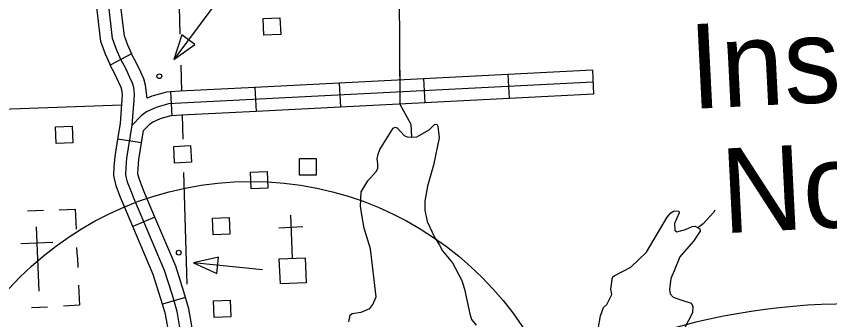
# Model space of a CAD drawing. Extents: x 1671357 to 13005564, y 567358 to 14261451.
# Drawn here: x 12758286.19 to 12758295.81, y 14259883.77 to 14259887.36 of the extents above; entities that cross this region are included whole.
import ezdxf

# ---------------------------------------------------------------- set-up
doc = ezdxf.new("R2010")
doc.units = 0
for name, color, linetype in [('32', 7, 'Continuous'), ('35', 7, 'Continuous'), ('5', 7, 'Continuous'), ('56', 7, 'Continuous'), ('57', 7, 'Continuous'), ('60', 7, 'Continuous'), ('63', 7, 'Continuous')]:
    doc.layers.add(name, color=color, linetype=linetype)

msp = doc.modelspace()

# ---------------------------------------------------------------- linework, layer by layer
at = {"layer": '32'}
for p, q in [((12758287.5519, 14259886.9119), (12758287.3004, 14259886.7796)), ((12758293.0056, 14259886.7199), (12758293.0201, 14259886.4362)), ((12758291.0079, 14259886.6175), (12758291.0225, 14259886.3338)), ((12758292.0068, 14259886.6687), (12758292.0213, 14259886.385)), ((12758289.0103, 14259886.5152), (12758289.0249, 14259886.2314)), ((12758290.0091, 14259886.5663), (12758290.0237, 14259886.2826)), ((12758288.0109, 14259886.4634), (12758288.0267, 14259886.1797)), ((12758287.6706, 14259885.8607), (12758287.3901, 14259885.9059)), ((12758287.829, 14259884.9829), (12758287.5675, 14259884.8718)), ((12758288.1912, 14259884.0337), (12758287.9183, 14259883.9546))]:
    msp.add_line(p, q, dxfattribs=at)
for points in [[(12758287.5535, 14259886.9088), (12758287.5069, 14259887.0158), (12758287.4669, 14259887.1254), (12758287.4187, 14259887.5309), (12758287.4038, 14259887.6563), (12758287.3887, 14259887.7749), (12758287.372, 14259887.851)], [(12758287.3004, 14259886.7796), (12758287.2972, 14259886.7858), (12758287.243, 14259886.9103), (12758287.1887, 14259887.059), (12758287.1365, 14259887.4974), (12758287.1218, 14259887.6217), (12758287.1085, 14259887.7263), (12758287.0945, 14259887.7899)], [(12758287.5799, 14259885.206), (12758287.5532, 14259885.2688), (12758287.5042, 14259885.396), (12758287.4834, 14259885.4845), (12758287.4893, 14259885.5684), (12758287.4978, 14259885.681), (12758287.5607, 14259886.0716), (12758287.5823, 14259886.3653), (12758287.5869, 14259886.4359), (12758287.5778, 14259886.5153), (12758287.5624, 14259886.566), (12758287.531, 14259886.635), (12758287.4831, 14259886.7376), (12758287.4254, 14259886.8473), (12758287.375, 14259886.963), (12758287.3278, 14259887.0922), (12758287.2776, 14259887.5141)], [(12758287.7354, 14259886.3872), (12758287.7175, 14259886.5443), (12758287.6956, 14259886.6163), (12758287.6601, 14259886.6945), (12758287.6104, 14259886.8008), (12758287.5519, 14259886.9119)], [(12758287.3901, 14259885.9059), (12758287.4195, 14259886.0881), (12758287.4406, 14259886.3751), (12758287.4443, 14259886.4324), (12758287.4381, 14259886.4864), (12758287.4292, 14259886.5157), (12758287.402, 14259886.5756), (12758287.3558, 14259886.6744), (12758287.3004, 14259886.7796)], [(12758293.0056, 14259886.7199), (12758292.0068, 14259886.6687)], [(12758291.0079, 14259886.6175), (12758290.0091, 14259886.5663)], [(12758292.0068, 14259886.6687), (12758291.0079, 14259886.6175)], [(12758293.0128, 14259886.578), (12758288.1353, 14259886.3281), (12758287.9878, 14259886.3199), (12758287.8418, 14259886.2794), (12758287.7302, 14259886.229), (12758287.6641, 14259886.1805), (12758287.5607, 14259886.0716)], [(12758289.0103, 14259886.5152), (12758288.1277, 14259886.4699), (12758288.0109, 14259886.4634)], [(12758290.0091, 14259886.5663), (12758289.0103, 14259886.5152)], [(12758288.0109, 14259886.4634), (12758287.9646, 14259886.4609), (12758287.7933, 14259886.4134), (12758287.7354, 14259886.3872)], [(12758293.0201, 14259886.4362), (12758292.0213, 14259886.385)], [(12758291.0225, 14259886.3338), (12758290.0237, 14259886.2826)], [(12758292.0213, 14259886.385), (12758291.0225, 14259886.3338)], [(12758289.0249, 14259886.2314), (12758288.1428, 14259886.1862), (12758288.0267, 14259886.1797)], [(12758290.0237, 14259886.2826), (12758289.0249, 14259886.2314)], [(12758288.0267, 14259886.1797), (12758288.011, 14259886.1789), (12758287.8903, 14259886.1454), (12758287.8022, 14259886.1056), (12758287.7584, 14259886.0735), (12758287.694, 14259886.0056)], [(12758287.829, 14259884.9829), (12758287.7106, 14259885.2616), (12758287.6849, 14259885.3221), (12758287.6403, 14259885.438), (12758287.6266, 14259885.496), (12758287.631, 14259885.5581), (12758287.639, 14259885.6643), (12758287.694, 14259886.0056)], [(12758287.5675, 14259884.8718), (12758287.4491, 14259885.1505), (12758287.4215, 14259885.2155), (12758287.3682, 14259885.354), (12758287.3402, 14259885.4729), (12758287.3476, 14259885.5787), (12758287.3566, 14259885.6976), (12758287.3901, 14259885.9059)], [(12758290.0217, 14259881.6922), (12758289.9308, 14259881.6947), (12758289.8068, 14259881.7141), (12758289.7129, 14259881.7405), (12758289.5663, 14259881.8008), (12758289.2545, 14259881.9587), (12758288.3552, 14259882.4774), (12758288.2965, 14259882.5225), (12758288.2527, 14259882.5719), (12758288.1955, 14259882.6684), (12758288.1555, 14259882.7636), (12758288.1393, 14259883.322), (12758288.1402, 14259883.5217), (12758288.1241, 14259883.6788), (12758288.0914, 14259883.8676), (12758288.0359, 14259884.0592), (12758287.9418, 14259884.3537), (12758287.5799, 14259885.206)], [(12758288.1912, 14259884.0337), (12758288.1718, 14259884.1005), (12758288.0752, 14259884.4032), (12758287.829, 14259884.9829)], [(12758287.9183, 14259883.9546), (12758287.8999, 14259884.0178), (12758287.8085, 14259884.3042), (12758287.5675, 14259884.8718)], [(12758288.2905, 14259883.0071), (12758288.2813, 14259883.3237), (12758288.2823, 14259883.5286), (12758288.2649, 14259883.6982), (12758288.23, 14259883.8996), (12758288.1912, 14259884.0337)], [(12758288.0065, 14259882.9989), (12758287.9972, 14259883.3203), (12758287.9981, 14259883.5147), (12758287.9832, 14259883.6594), (12758287.9528, 14259883.8356), (12758287.9183, 14259883.9546)]]:
    msp.add_lwpolyline(points, dxfattribs=at)
at = {"layer": '35'}
for points in [[(12758292.7782, 14259890.2627), (12758290.7509, 14259889.0638), (12758290.7015, 14259889.0217), (12758290.7103, 14259888.9479), (12758290.7276, 14259886.317)], [(12758290.7243, 14259886.8169), (12758290.7256, 14259886.6299)], [(12758290.7276, 14259886.317), (12758290.8557, 14259886.0813), (12758290.8644, 14259885.926)], [(12758290.3719, 14259883.904), (12758290.4078, 14259883.9512), (12758290.4457, 14259884.0402), (12758290.3779, 14259884.6078), (12758290.305, 14259884.8519), (12758290.2756, 14259885.0085), (12758290.2598, 14259885.1124), (12758290.2696, 14259885.282), (12758290.3466, 14259885.4125), (12758290.4468, 14259885.5226), (12758290.4679, 14259885.5592), (12758290.4659, 14259885.6144), (12758290.4602, 14259885.6716), (12758290.4699, 14259885.7268), (12758290.4908, 14259885.7805), (12758290.6469, 14259886.0355), (12758290.6712, 14259886.0462), (12758290.694, 14259886.0388), (12758290.7782, 14259885.9473), (12758290.8131, 14259885.9311), (12758290.8685, 14259885.926), (12758290.9279, 14259885.9308), (12758291.0748, 14259886.015)], [(12758291.0748, 14259886.015), (12758291.137, 14259886.0794), (12758291.1648, 14259886.0822), (12758291.1771, 14259886.0597), (12758291.1918, 14259885.9181), (12758291.1239, 14259885.598), (12758291.053, 14259885.3497), (12758291.0227, 14259885.1716), (12758291.0234, 14259885.067), (12758291.0501, 14259884.9293), (12758291.1397, 14259884.7392), (12758291.1905, 14259884.6577), (12758291.2316, 14259884.5834), (12758291.3512, 14259884.4421), (12758291.4624, 14259884.2339), (12758291.4915, 14259884.1305), (12758291.5551, 14259883.8385), (12758291.5768, 14259883.7729), (12758291.629, 14259883.7047)], [(12758293.0747, 14259883.658), (12758293.1021, 14259883.8151), (12758293.1376, 14259883.9155), (12758293.1778, 14259883.9515), (12758293.2353, 14259884.068), (12758293.2231, 14259884.1322), (12758293.2456, 14259884.2719), (12758293.262, 14259884.2878), (12758293.362, 14259884.3415), (12758293.4622, 14259884.3914), (12758293.6459, 14259884.5704), (12758293.8898, 14259884.9821), (12758293.9331, 14259885.0352), (12758293.9719, 14259885.0578), (12758294.027, 14259885.0545), (12758294.0316, 14259885.0337), (12758293.9783, 14259884.906), (12758293.9798, 14259884.8281), (12758294.0052, 14259884.8082), (12758294.1064, 14259884.8354), (12758294.1863, 14259884.8711), (12758294.224, 14259884.8765), (12758294.2766, 14259884.8426), (12758294.2815, 14259884.8162), (12758294.2014, 14259884.6968), (12758294.0424, 14259884.5151), (12758293.9737, 14259884.3486), (12758293.934, 14259884.2576), (12758293.9168, 14259884.1275), (12758293.9265, 14259884.0766), (12758293.9604, 14259884.0381), (12758294.0643, 14259884.0007), (12758294.1756, 14259883.9674), (12758294.196, 14259883.9322), (12758294.1919, 14259883.8521), (12758294.0972, 14259883.6713)], [(12758294.4563, 14259885.0663), (12758294.4407, 14259885.0379), (12758294.3175, 14259884.9052), (12758294.2552, 14259884.855)], [(12758290.1229, 14259883.745), (12758290.1384, 14259883.8256), (12758290.1641, 14259883.8438), (12758290.2696, 14259883.8578), (12758290.3719, 14259883.904)]]:
    msp.add_lwpolyline(points, dxfattribs=at)
at = {"layer": '5'}
for points in [[(12758288.0863, 14259888.5932), (12758288.1243, 14259887.1437)], [(12758288.1338, 14259886.7807), (12758288.1419, 14259886.4706)], [(12758287.4354, 14259886.3043), (12758282.7224, 14259886.1369)], [(12758288.1496, 14259886.1865), (12758288.1574, 14259885.9055)], [(12758288.1684, 14259885.5104), (12758288.205, 14259884.1904)]]:
    msp.add_lwpolyline(points, dxfattribs=at)
at = {"layer": '56'}
for points in [[(12758288.6773, 14259887.6859), (12758288.0513, 14259886.8466)], [(12758289.1008, 14259884.3585), (12758288.2838, 14259884.4425)]]:
    msp.add_lwpolyline(points, dxfattribs=at)
for points in [[(12758289.1192, 14259887.133), (12758289.1108, 14259887.33), (12758289.3083, 14259887.3385), (12758289.3167, 14259887.1415)], [(12758288.302, 14259887.0211), (12758288.1471, 14259887.1366), (12758288.0513, 14259886.8466)], [(12758286.6589, 14259885.8526), (12758286.6505, 14259886.0496), (12758286.8481, 14259886.058), (12758286.8565, 14259885.861)], [(12758288.0618, 14259885.6225), (12758288.0534, 14259885.8194), (12758288.2509, 14259885.8279), (12758288.2593, 14259885.6309)], [(12758289.5399, 14259885.4797), (12758289.5399, 14259885.6769), (12758289.7376, 14259885.6769), (12758289.7376, 14259885.4797)], [(12758288.9668, 14259885.3164), (12758288.9584, 14259885.5134), (12758289.156, 14259885.5218), (12758289.1644, 14259885.3248)], [(12758288.5186, 14259884.7734), (12758288.5102, 14259884.9704), (12758288.7077, 14259884.9788), (12758288.7161, 14259884.7818)], [(12758288.5622, 14259884.3168), (12758288.582, 14259884.509), (12758288.2838, 14259884.4425)], [(12758288.5301, 14259883.7967), (12758288.5217, 14259883.9937), (12758288.7192, 14259884.0021), (12758288.7277, 14259883.8051)]]:
    msp.add_lwpolyline(points, close=True, dxfattribs=at)
for centre in [(12758287.8806, 14259886.648), (12758288.1105, 14259884.5626)]:
    msp.add_circle(centre, 0.0284, dxfattribs=at)
at = {"layer": '57'}
for p, q in [((12758286.5087, 14259885.0599), (12758286.3195, 14259885.0518)), ((12758289.4321, 14259885.0061), (12758289.4539, 14259884.4966)), ((12758286.4211, 14259884.8665), (12758286.4534, 14259884.1096)), ((12758289.2963, 14259884.8582), (12758289.5801, 14259884.8703)), ((12758286.24, 14259884.6692), (12758286.6202, 14259884.6854)), ((12758286.9104, 14259884.5082), (12758286.9054, 14259884.6248)), ((12758286.4373, 14259884.4881), (12758286.4373, 14259884.4881)), ((12758286.4373, 14259884.4881), (12758286.4373, 14259884.4881)), ((12758286.9104, 14259884.5082), (12758286.9155, 14259884.3883)), ((12758286.3679, 14259883.9163), (12758286.5572, 14259883.9244))]:
    msp.add_line(p, q, dxfattribs=at)
for points in [[(12758286.6969, 14259885.0679), (12758286.8862, 14259885.076), (12758286.8963, 14259884.8394)], [(12758286.9245, 14259884.1771), (12758286.9346, 14259883.9405), (12758286.7454, 14259883.9324)]]:
    msp.add_lwpolyline(points, dxfattribs=at)
msp.add_lwpolyline([(12758289.3128, 14259884.1947), (12758289.3002, 14259884.49), (12758289.6065, 14259884.5031), (12758289.6191, 14259884.2078)], close=True, dxfattribs=at)
at = {"layer": '60'}
msp.add_circle((12758288.964, 14259881.5368), 3.8676, dxfattribs=at)
at = {"layer": '63'}
msp.add_arc((12758296.0765, 14259876.0222), 7.9349, 70.30255, 226.95849, dxfattribs=at)

# ---------------------------------------------------------------- texts
for s, p in [('Inset', (12758294.1769, 14259886.2604)), ('No. 4', (12758294.5544, 14259884.7914))]:
    msp.add_text(s, height=1.00013, rotation=2.89344, dxfattribs=at).set_placement(p)

doc.saveas('drawing.dxf')
